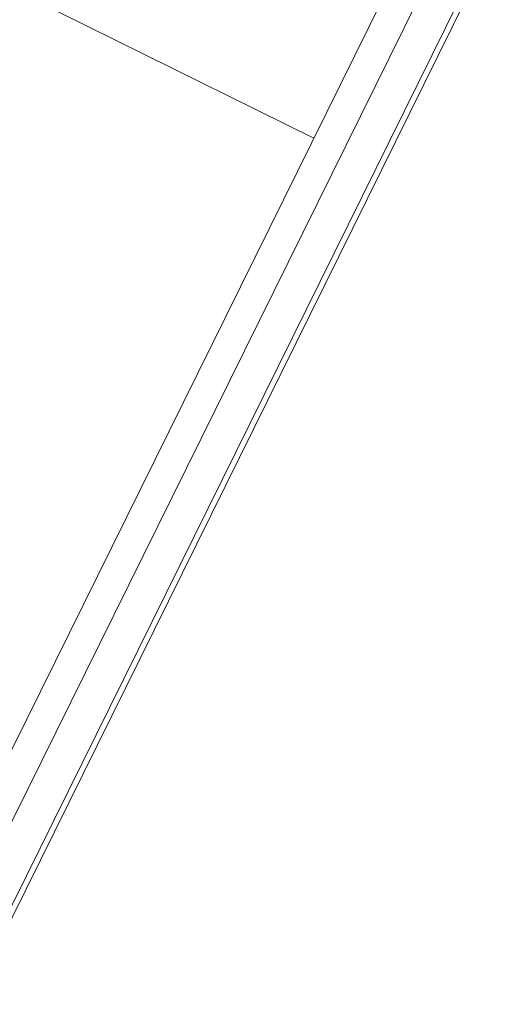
# Model space of a CAD drawing. Header units: metres. Extents: x 135583 to 135939, y 457896 to 458258.
# Tile 324 of 599: x 135802.044 to 135802.564, y 457920.408 to 457921.462. Entities that reach past the tile are written whole.
import ezdxf

# ---------------------------------------------------------------- set-up
doc = ezdxf.new("R2010")
doc.units = ezdxf.units.M
doc.layers.add('NIEUWE INSTALLATIE', color=250, linetype='Continuous', lineweight=0)

msp = doc.modelspace()

# ---------------------------------------------------------------- linework, layer by layer
at = {"layer": 'NIEUWE INSTALLATIE'}
for p, q in [((135804.5765, 457925.8218), (135801.9177, 457920.4431)), ((135801.984, 457920.4103), (135804.6428, 457925.789)), ((135801.9894, 457920.4076), (135804.6482, 457925.7864)), ((135802.8347, 457922.2208), (135801.9484, 457920.4279)), ((135801.5832, 457921.7184), (135802.3586, 457921.3351))]:
    msp.add_line(p, q, dxfattribs=at)

doc.saveas('drawing.dxf')
